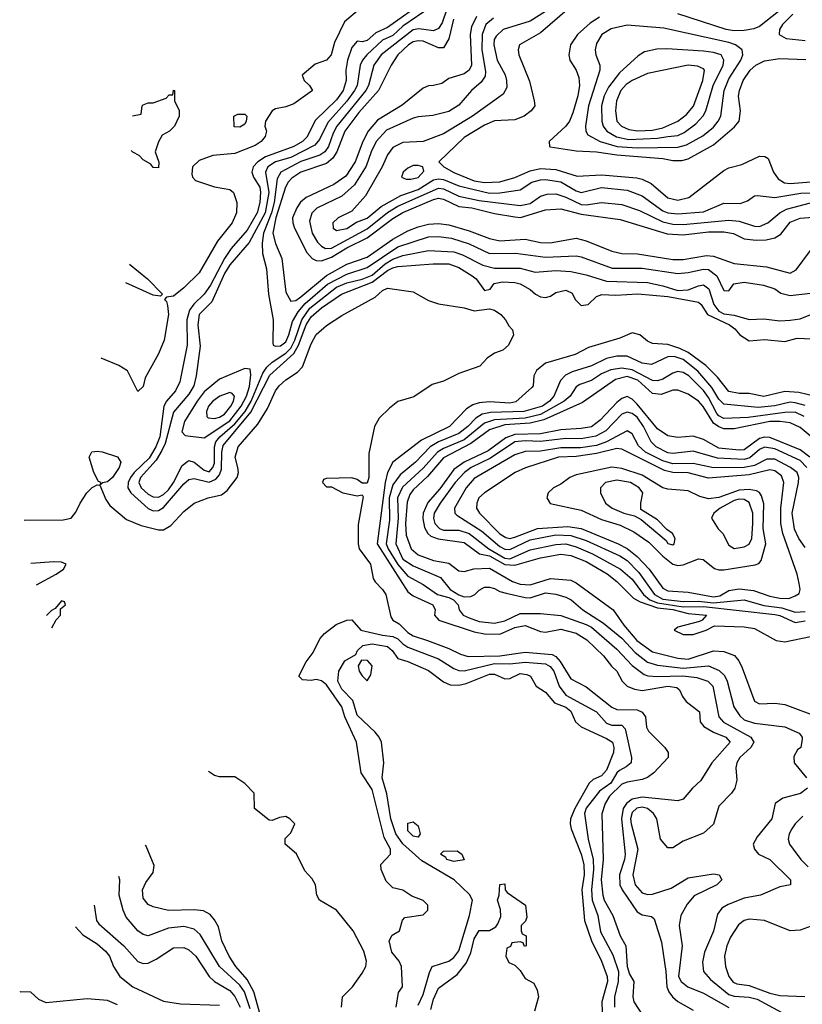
# Model space of a CAD drawing. Header units: inches. Extents: x 1793402 to 1900366, y 320852 to 470679.
# Tile 269 of 604: x 1830266 to 1833338, y 421381 to 425248. Entities that reach past the tile are written whole.
import ezdxf

# ---------------------------------------------------------------- set-up
doc = ezdxf.new("R2010")
doc.units = ezdxf.units.IN
doc.header["$MEASUREMENT"] = 0
doc.layers.add('B8432', color=7, linetype='Continuous')

msp = doc.modelspace()

# ---------------------------------------------------------------- linework, layer by layer
at = {"layer": 'B8432', "color": 4}
for points, elevation in [([(1831857.5, 425322.5), (1831710, 425217.3), (1831663.7, 425196.3), (1831630, 425166.6), (1831610, 425162), (1831590, 425164), (1831570, 425139), (1831552.9, 425090), (1831546.5, 425050), (1831547.9, 425010), (1831536.2, 424970), (1831510, 424933.5), (1831426.7, 424853.3), (1831392.5, 424787.5), (1831375.3, 424770), (1831342.4, 424750), (1831230.4, 424710), (1831200.3, 424690), (1831181.7, 424670), (1831177.4, 424650), (1831183.6, 424630), (1831208, 424590), (1831210.9, 424570.9), (1831207.8, 424530), (1831198.2, 424490), (1831158.6, 424421.4), (1831095.9, 424350), (1831069.6, 424310.4), (1831014.2, 424205.8), (1830989.5, 424170.5), (1830948.9, 424131.1), (1830932.9, 424107.1), (1830921.8, 424070), (1830923.2, 423970), (1830894.5, 423825.5), (1830877, 423790), (1830842.6, 423750), (1830831.4, 423730), (1830816.1, 423610), (1830800.5, 423570), (1830773.6, 423526.4), (1830715.6, 423470), (1830701, 423450), (1830691.1, 423430), (1830690.2, 423410), (1830701.7, 423390), (1830770, 423327.9), (1830790, 423319.6), (1830810, 423320.8), (1830830, 423331.7), (1830910, 423425.7), (1830930, 423442.6), (1830950, 423446.5), (1831010, 423431.8), (1831036.3, 423443.7), (1831050, 423460.3), (1831057.7, 423482.3), (1831058.8, 423550), (1831064.5, 423575.5), (1831173.7, 423706.3), (1831247.6, 423852.4), (1831342.2, 423937.8), (1831359.6, 423970), (1831389.9, 424050.1), (1831410, 424081.8), (1831450, 424116.9), (1831529.3, 424170.7), (1831650, 424217.6), (1831710, 424262.7), (1831730, 424274.3), (1831750, 424278.9), (1831889, 424289), (1831950, 424288.9), (1831990, 424274.9), (1832042.4, 424242.4), (1832057.1, 424230), (1832090, 424185.3), (1832112.7, 424190), (1832128.3, 424211.7), (1832161.7, 424218.3), (1832210, 424216), (1832230, 424210.3), (1832270, 424188.7), (1832290.6, 424170), (1832310, 424160.3), (1832330, 424157.1), (1832350, 424162.8), (1832370, 424176.3), (1832410, 424186), (1832434, 424174), (1832447, 424150), (1832470, 424125.2), (1832498, 424130), (1832530, 424160.5), (1832551.3, 424168.7), (1832606.6, 424166.6), (1832692.1, 424172.1), (1832810, 424160.6), (1832930, 424138.7), (1832941.6, 424130), (1832965.5, 424090), (1833052.2, 424050), (1833073.5, 424033.5), (1833092.4, 424010), (1833130, 423987), (1833190, 423992.4), (1833270, 423984.9), (1833318, 423998), (1833375.3, 423995.3)], 264), ([(1832450, 425358.2), (1832270, 425243), (1832164, 425210), (1832135.8, 425184.2), (1832128.8, 425170), (1832127.4, 425150), (1832140.3, 425090), (1832171.7, 425031.7), (1832177.1, 425010), (1832178, 424982), (1832163.8, 424956.2), (1832043, 424870), (1831930, 424800.7), (1831850, 424769.5), (1831770, 424766.6), (1831730, 424746), (1831710, 424717.2), (1831688.5, 424670), (1831623.6, 424556.4), (1831570, 424496), (1831516, 424470), (1831494.8, 424450), (1831496, 424430), (1831510, 424420.7), (1831550, 424428.9), (1831587.5, 424452.5), (1831630, 424469.1), (1831685.3, 424514.7), (1831761.6, 424558.4), (1831830, 424581.8), (1831890, 424618.8), (1831910, 424623.8), (1831930, 424620.7), (1831990, 424595.2), (1832110, 424567.3), (1832150, 424568.1), (1832230, 424579.5), (1832276, 424610), (1832310, 424619.6), (1832330, 424620.2), (1832390, 424611.3), (1832450, 424576), (1832470, 424570.3), (1832550, 424588.9), (1832650, 424578.9), (1832710, 424557), (1832790, 424497.7), (1832810, 424489.2), (1832850, 424485.8), (1832950, 424493.7), (1833030, 424528), (1833093.6, 424526.4), (1833123.2, 424536.8), (1833150, 424556), (1833162, 424558), (1833230.3, 424550.3), (1833332.8, 424567.2), (1833489.8, 424570.2)], 292), ([(1831599.1, 425290), (1831540.3, 425239.7), (1831501.2, 425158.8), (1831489.1, 425110), (1831470, 425089.8), (1831426, 425074), (1831374, 425030), (1831382, 425010), (1831404, 424990), (1831414.8, 424970), (1831341.8, 424918.2), (1831310, 424906.3), (1831270, 424898.7), (1831256.3, 424890), (1831230.7, 424850), (1831228.4, 424830), (1831234, 424810), (1831228.8, 424790), (1831213.1, 424770), (1831190, 424754), (1831110, 424722.6), (1831024.5, 424715.5), (1830970, 424695.1), (1830944, 424670), (1830941.1, 424641.1), (1830944, 424630), (1830956.3, 424616.3), (1831030, 424592.4), (1831090, 424581.6), (1831104.9, 424570), (1831117.6, 424530), (1831116.5, 424490), (1831099.6, 424450), (1831042, 424378), (1830970, 424254.3), (1830910, 424194.7), (1830870, 424162.7), (1830842, 424158), (1830834, 424150), (1830842, 424142), (1830846.4, 424126.4), (1830850.3, 424090.3), (1830832.7, 423990), (1830810, 423936), (1830758.5, 423841.5), (1830750, 423808), (1830730, 423788), (1830688.9, 423868.9), (1830655.3, 423890), (1830585.8, 423918.4)], 256), ([(1831880.7, 425299.3), (1831770, 425223.1), (1831730, 425186), (1831690, 425167.4), (1831628.7, 425110), (1831611.7, 425090), (1831602.3, 425070), (1831590.2, 424990), (1831579.6, 424970), (1831550, 424928.5), (1831475.3, 424844.7), (1831442, 424778), (1831424.8, 424755.2), (1831330, 424707.2), (1831270.2, 424689.8), (1831240.3, 424670), (1831230.3, 424650), (1831243.2, 424570), (1831229.4, 424490), (1831166.6, 424373.4), (1831090, 424286), (1831070, 424251.5), (1831020, 424140), (1830970.4, 424090), (1830964.9, 424050), (1830973.8, 423966.2), (1830958.7, 423850), (1830948.9, 423810), (1830930, 423777.6), (1830870, 423707), (1830836.1, 423583.9), (1830824, 423556), (1830801.3, 423518.7), (1830739.6, 423450), (1830733.1, 423430), (1830742.6, 423410), (1830770, 423384.6), (1830790, 423374.6), (1830810, 423372.9), (1830830, 423383.2), (1830850, 423401.5), (1830869.8, 423430), (1830903.3, 423496.7), (1830925.1, 423514.9), (1830930, 423517.1), (1830950, 423510.4), (1830990, 423479.5), (1831010, 423472.7), (1831024.2, 423490), (1831030, 423506), (1831029.8, 423570), (1831035.5, 423590), (1831051.9, 423610), (1831110, 423660.9), (1831150.5, 423710), (1831174, 423750), (1831220, 423860), (1831235.9, 423884.2), (1831256.4, 423903.6), (1831310, 423939), (1831330, 423958.8), (1831346.1, 423990), (1831373.2, 424070), (1831405, 424115), (1831510, 424198.4), (1831550, 424215.2), (1831610, 424229.4), (1831650, 424245.5), (1831700.4, 424290), (1831730, 424307.7), (1831770, 424322.2), (1831870, 424341.7), (1831970, 424336.5), (1832004.3, 424324.3), (1832084.5, 424284.5), (1832130, 424271.8), (1832230, 424271.8), (1832290, 424257), (1832370, 424263.1), (1832430, 424258.9), (1832490, 424246), (1832570, 424220.9), (1832730, 424215.6), (1832790, 424203.6), (1832850, 424184.1), (1832890, 424186.7), (1832930, 424203.7), (1832950, 424206.4), (1832971.8, 424191.8), (1832990.2, 424130), (1833010, 424103.9), (1833030, 424093.6), (1833070, 424087.7), (1833130, 424070.5), (1833187.2, 424072.8), (1833250, 424066), (1833290, 424068.5), (1833330, 424073.7), (1833384.1, 424095.9)], 268), ([(1831942.7, 425290), (1831924.1, 425235.9), (1831910, 425214), (1831890, 425204.7), (1831832.5, 425212.5), (1831810, 425208.6), (1831684.2, 425110), (1831656.5, 425070), (1831634.7, 424990), (1831624.7, 424970), (1831511.3, 424830), (1831496.8, 424803.2), (1831478, 424750), (1831464.2, 424730), (1831444.3, 424715.7), (1831370, 424691.6), (1831290.2, 424649.8), (1831276.5, 424623.5), (1831265, 424530), (1831254.8, 424490), (1831223.2, 424410), (1831216.9, 424370), (1831218.4, 424330), (1831234.9, 424270), (1831243, 424170), (1831260.7, 424070), (1831258.8, 423978.8), (1831261, 423970), (1831270, 423966), (1831290, 423967.6), (1831310, 423983.1), (1831322.6, 424010), (1831336.5, 424063.5), (1831359.5, 424100.5), (1831386.6, 424133.4), (1831473.5, 424210), (1831550, 424249.3), (1831630, 424275.5), (1831750, 424356.2), (1831870, 424395.2), (1831910, 424396.9), (1831961, 424390), (1832030, 424367.6), (1832110, 424330.3), (1832211.7, 424331.7), (1832330, 424315.6), (1832450, 424321.3), (1832470, 424317.6), (1832591.8, 424271.8), (1832710, 424272.9), (1832850, 424252), (1832890, 424255.3), (1832950, 424268.7), (1832970, 424266.7), (1833002, 424242), (1833030, 424184.9), (1833050, 424182.8), (1833069.7, 424210.3), (1833110, 424217), (1833186.2, 424206.2), (1833230, 424190.7), (1833253.7, 424173.7), (1833290, 424164.9), (1833370, 424174.8)], 272), ([(1832424.5, 425295.5), (1832310, 425196.9), (1832227.3, 425150), (1832222, 425130), (1832224.9, 425110), (1832266.7, 425006.7), (1832286, 424930), (1832287.7, 424910), (1832274, 424890), (1832246.8, 424870), (1832210, 424855.1), (1832130, 424851.3), (1832090, 424834.7), (1832010, 424786), (1831911, 424690), (1831930.7, 424670), (1831970, 424647.9), (1832050, 424615.6), (1832090, 424608.3), (1832150, 424611.3), (1832210, 424629), (1832270, 424655), (1832310, 424664.2), (1832370, 424659.7), (1832454.1, 424634.1), (1832550, 424639.6), (1832687.9, 424627.9), (1832710, 424622.6), (1832744.8, 424604.8), (1832810, 424548.5), (1832850, 424539.5), (1832893.2, 424550), (1833030, 424656.4), (1833050, 424666.4), (1833100.7, 424679.3), (1833170, 424713), (1833190.7, 424710.7), (1833203.5, 424703.5), (1833225.5, 424650), (1833244, 424624), (1833268, 424608), (1833290, 424604.9), (1833470, 424619.6)], 296), ([(1833270, 425299.8), (1833170, 425221.3), (1833147.8, 425212.2), (1833110, 425205.4), (1833070, 425204.8), (1833039, 425210), (1832850, 425271.1)], 304), ([(1831969.2, 425250), (1831950, 425172.7), (1831930, 425138.4), (1831910, 425138.3), (1831850, 425163.9), (1831830, 425166), (1831810, 425161.7), (1831792.4, 425150), (1831750.3, 425110), (1831723.7, 425070), (1831674.9, 424970), (1831596.7, 424883.3), (1831542.4, 424810), (1831510.1, 424729.9), (1831495.6, 424704.4), (1831470, 424683.1), (1831370, 424649.8), (1831334.2, 424625.8), (1831319.6, 424610), (1831308.8, 424591.2), (1831270.8, 424470), (1831259.7, 424410), (1831269.3, 424369.3), (1831294.6, 424310), (1831310, 424178), (1831330, 424143), (1831350, 424145.7), (1831370, 424159.6), (1831470, 424243.5), (1831550, 424287.5), (1831630, 424316.2), (1831730, 424386), (1831790, 424418.5), (1831830, 424434.9), (1831870, 424444.9), (1831910, 424447.7), (1831950, 424442.4), (1832030, 424419.6), (1832110, 424388.9), (1832150, 424380.2), (1832250, 424386), (1832310, 424373.4), (1832348.2, 424371.8), (1832450, 424390.3), (1832490, 424379.5), (1832590, 424339.5), (1832630, 424330.3), (1832691.3, 424328.7), (1832830, 424306.5), (1832870, 424306.7), (1832961.8, 424321.8), (1832990, 424320.2), (1833070, 424290.3), (1833197.1, 424277.1), (1833290, 424252.7), (1833313.7, 424266.3), (1833370, 424342)], 276), ([(1832059.3, 425260.7), (1832039.5, 425220.5), (1832034.7, 425190), (1832038.9, 425070), (1832030.2, 425049.8), (1832010, 425036.3), (1831950, 425017), (1831922.5, 424997.5), (1831890.6, 424989.4), (1831870, 424989.2), (1831850, 424979.3), (1831766.9, 424913.1), (1831670, 424854), (1831633.1, 424810), (1831612.7, 424770), (1831582.7, 424690), (1831546, 424634), (1831499.1, 424600.9), (1831390, 424549.7), (1831368.5, 424531.5), (1831353.1, 424510), (1831336.9, 424470), (1831337.4, 424450), (1831344.6, 424430), (1831393.4, 424333.4), (1831413.4, 424310), (1831430, 424302.3), (1831450, 424300.7), (1831490, 424315.2), (1831550, 424351.8), (1831630, 424391.9), (1831730, 424467.1), (1831770, 424491.1), (1831890, 424542.8), (1831910, 424546.9), (1831930, 424543.2), (1831990, 424514.4), (1832041, 424510), (1832130, 424486.7), (1832210, 424473.8), (1832231.7, 424471.7), (1832330, 424501.1), (1832390, 424506), (1832470, 424484.7), (1832623, 424463), (1832807.3, 424407.3), (1832870, 424403.9), (1832970, 424415.5), (1833030, 424415.8), (1833068.2, 424408.2), (1833110, 424387.6), (1833157, 424383), (1833196.3, 424383.7), (1833230, 424392.2), (1833253.4, 424406.6), (1833290, 424453.7), (1833330, 424468.9), (1833430, 424477.3)], 284), ([(1832125.7, 425254.3), (1832095.3, 425230), (1832080.8, 425190), (1832079.6, 425130), (1832094.4, 425045.6), (1832092.9, 425027.1), (1832077.5, 425002.5), (1832039.1, 424970), (1831990, 424912.3), (1831950, 424887.3), (1831888.1, 424871.9), (1831830, 424867.3), (1831810, 424861.6), (1831705.6, 424814.4), (1831664.9, 424770), (1831645.2, 424730), (1831626.4, 424673.6), (1831580.4, 424599.6), (1831530, 424555.1), (1831431.7, 424508.3), (1831411.9, 424488.1), (1831403.4, 424456.6), (1831413.7, 424410), (1831434.5, 424374.5), (1831450, 424358.4), (1831466.8, 424350), (1831490, 424351.5), (1831630, 424426.7), (1831709.4, 424490.6), (1831750, 424516), (1831910, 424587.3), (1831930, 424583.5), (1831990, 424555.9), (1832070, 424538.5), (1832230, 424518.5), (1832270, 424526.5), (1832310, 424555.8), (1832336.9, 424563.1), (1832370, 424564.6), (1832410, 424551.4), (1832470, 424522.6), (1832490, 424521.2), (1832550, 424530.3), (1832630, 424522.6), (1832698.4, 424498.4), (1832790, 424454.2), (1832830, 424444.9), (1832870, 424444.2), (1833050, 424460.9), (1833090, 424456.5), (1833150, 424437.1), (1833170, 424436.4), (1833202.7, 424450), (1833249.4, 424490), (1833275.5, 424504.5), (1833370, 424529)], 288), ([(1832542, 425258), (1832505.4, 425234.6), (1832454.9, 425190), (1832428.4, 425150), (1832421.6, 425110), (1832425.5, 425090), (1832450.6, 425050), (1832460.9, 425020.9), (1832463.1, 424990), (1832456.9, 424950), (1832437.8, 424882.2), (1832423.7, 424850), (1832409.2, 424830.8), (1832344, 424770), (1832346, 424750), (1832348.8, 424748.8), (1832450, 424733.1), (1832530, 424729.1), (1832610, 424717.1), (1832790, 424703.2), (1832830, 424695.6), (1832864.6, 424695.4), (1832890, 424701.7), (1832990, 424757), (1833072.1, 424827.9), (1833089.6, 424850), (1833095.1, 424890), (1833088.1, 424948.1), (1833091.3, 424970), (1833105.4, 425010), (1833134, 425050), (1833156, 425070), (1833190, 425086.4), (1833250, 425096.4), (1833352.1, 425092.1)], 304), ([(1833301.6, 425270), (1833260.5, 425230), (1833248, 425210), (1833246.8, 425190), (1833274.6, 425174.6), (1833350, 425167)], 308), ([(1830708, 424870.5), (1830742, 424878), (1830746, 424910), (1830750, 424914), (1830770, 424922), (1830790, 424922), (1830840.4, 424939.6), (1830852.7, 424952.7), (1830867.3, 424952.7), (1830870, 424972), (1830874, 424970), (1830874, 424930), (1830891.6, 424891.6), (1830892, 424870), (1830874, 424830), (1830854, 424810), (1830825.4, 424794.6), (1830810.9, 424769.1), (1830798, 424730), (1830811.3, 424688.7), (1830810, 424666)], 252), ([(1830810, 424666), (1830790, 424668), (1830780.4, 424680.4), (1830750, 424698), (1830734.6, 424714.6), (1830710, 424728), (1830703, 424735)], 252), ([(1830697, 424288.6), (1830768, 424230), (1830826, 424170), (1830818, 424162), (1830790, 424166), (1830682.2, 424214.2)], 256), ([(1830282.6, 423282.4), (1830435.9, 423284.1), (1830468, 423290), (1830486.3, 423313.7), (1830502.7, 423350), (1830529.6, 423390.4), (1830550, 423411.3), (1830570, 423422), (1830579.6, 423419.6), (1830603.4, 423363.4), (1830619.9, 423339.9), (1830685.1, 423285.1), (1830742.2, 423262.2), (1830810, 423244.4), (1830830, 423244.9), (1830858.8, 423261.2), (1830910, 423316), (1830950, 423348.7), (1831005.2, 423370), (1831058.2, 423381.8), (1831080.4, 423399.6), (1831119.5, 423450), (1831124.2, 423470), (1831122.4, 423490), (1831111.1, 423530), (1831122.8, 423570), (1831200.2, 423659.8), (1831238.5, 423721.5), (1831269.8, 423790), (1831284.2, 423810), (1831310, 423833.6), (1831355.9, 423864.1), (1831375.7, 423884.3), (1831410, 423974.9), (1831430, 424011.7), (1831470, 424046.7), (1831530, 424086.7), (1831661.1, 424158.9), (1831690, 424184.6), (1831710, 424194.2), (1831810, 424179.5), (1831870, 424146), (1831910, 424131.7), (1832010, 424116.5), (1832050, 424104.2), (1832110, 424112.1), (1832130, 424107), (1832154.4, 424090), (1832173, 424070), (1832185.5, 424045.5), (1832201, 424030), (1832204.7, 424010), (1832184.7, 423970), (1832162, 423950), (1832130, 423939), (1832101.1, 423918.9), (1832072.1, 423887.9), (1831990, 423859.3), (1831930, 423828), (1831884.9, 423815.1), (1831812.6, 423767.4), (1831750, 423748.2), (1831717, 423723), (1831677.3, 423682.7), (1831658.7, 423650), (1831635.8, 423544.2), (1831635.8, 423450), (1831630, 423428), (1831610, 423428), (1831590, 423442), (1831570, 423448.7), (1831470, 423446), (1831458, 423442), (1831454, 423430), (1831470, 423414), (1831490, 423414), (1831534, 423390), (1831590, 423378), (1831610, 423382), (1831614.4, 423374.4), (1831595.1, 423264.9), (1831594.3, 423190), (1831598.9, 423170), (1831643.1, 423110), (1831653.7, 423053.7), (1831660.7, 423040.7), (1831690, 423010.7), (1831703, 422990), (1831722.3, 422902.3), (1831730.4, 422890.4), (1831755.2, 422875.2), (1831790, 422841.3), (1831810, 422827.7), (1831867.3, 422810), (1831950, 422778.3), (1831995.6, 422755.6), (1832026.7, 422746.7), (1832150, 422750.2), (1832250, 422763.9), (1832355.5, 422755.5), (1832370, 422747.2), (1832387.8, 422727.8), (1832430, 422659.3), (1832490, 422627.7), (1832590, 422548.4), (1832610, 422538.9), (1832690, 422537.7), (1832709, 422529), (1832722.4, 422510), (1832726, 422470), (1832734.4, 422454.4), (1832798.8, 422390), (1832811.3, 422370), (1832812, 422350), (1832755.5, 422290), (1832730, 422271.5), (1832710, 422263.9), (1832650, 422253.7), (1832630, 422245.7), (1832581.7, 422198.3), (1832564, 422170), (1832551.5, 422128.5), (1832556.9, 421950), (1832548.4, 421870), (1832554.4, 421810), (1832560.8, 421790), (1832594, 421730), (1832622.6, 421650), (1832645.3, 421610), (1832650.3, 421530), (1832659.6, 421499.6), (1832676.3, 421470), (1832672.7, 421410), (1832677.1, 421390), (1832716.3, 421330)], 256), ([(1833390, 423768.4), (1833324.4, 423784.4), (1833270, 423788.5), (1833187.7, 423767.7), (1833130, 423780.4), (1833090, 423779.8), (1833050, 423788.5), (1833004.7, 423844.7), (1832959.7, 423890), (1832890, 423941.2), (1832857.2, 423957.2), (1832810, 423972), (1832750, 423976.2), (1832730, 423986), (1832700.9, 424010), (1832670, 424018.9), (1832622, 423998), (1832499, 423961), (1832446.9, 423933.1), (1832330, 423899.6), (1832294, 423870), (1832284, 423850), (1832281, 423810), (1832276.8, 423803.2), (1832213.2, 423746.8), (1832190, 423742.6), (1832110, 423747.3), (1832070, 423743.1), (1832044.7, 423735.3), (1832020.2, 423719.8), (1831953, 423650), (1831843, 423597), (1831730.2, 423509.8), (1831710, 423469.4), (1831699.8, 423430), (1831669.3, 423190), (1831790, 423001.3), (1831810, 422985.7), (1831887.7, 422950), (1831897.1, 422930), (1831894.4, 422910), (1831910.7, 422890), (1832050, 422843.6), (1832090, 422835.8), (1832150, 422835.2), (1832210, 422860.9), (1832250, 422868.7), (1832310, 422844.9), (1832330, 422843.2), (1832390, 422854), (1832450, 422838.3), (1832492.6, 422812.6), (1832558, 422750), (1832588.5, 422708.5), (1832610.5, 422690), (1832630.6, 422650), (1832650.8, 422630), (1832678.7, 422618.7), (1832710, 422613.2), (1832810, 422631.1), (1832845.7, 422625.7), (1832856.5, 422616.5), (1832867.2, 422590), (1832882.4, 422570), (1832934.9, 422530), (1832937.3, 422490), (1832951.9, 422471.9), (1832989.3, 422449.3), (1833037.3, 422430), (1833055.5, 422410), (1832983.1, 422330), (1832940.4, 422259.6), (1832907.3, 422230), (1832870, 422186), (1832850, 422179.5), (1832710, 422194.5), (1832670, 422186), (1832648.1, 422170), (1832635, 422150), (1832627.7, 422110), (1832642.8, 421970), (1832640.7, 421950), (1832620.8, 421890), (1832622.3, 421850), (1832630.3, 421830), (1832690, 421744.4), (1832710, 421732.4), (1832746.2, 421726.2), (1832756.5, 421716.5), (1832785.1, 421625.1), (1832802.4, 421510), (1832806.5, 421450), (1832813.7, 421430), (1832828.4, 421410), (1832850, 421392.4), (1832910, 421358)], 264), ([(1833350, 423733.1), (1833310, 423744.1), (1833290, 423745.6), (1833230, 423732), (1833164.8, 423724.8), (1833030, 423738), (1833010, 423757.6), (1832983.3, 423803.3), (1832928, 423868), (1832870, 423913.8), (1832835.1, 423924.9), (1832810, 423924), (1832746.4, 423893.6), (1832710, 423898.9), (1832650, 423926.3), (1832610, 423927.1), (1832570, 423917.3), (1832510, 423888.4), (1832434.5, 423865.5), (1832407.8, 423852.2), (1832389, 423831), (1832362.3, 423770), (1832346, 423750), (1832318.7, 423730), (1832244.7, 423710), (1832114.1, 423705.9), (1832081.6, 423698.4), (1832056.3, 423683.7), (1832024.6, 423650), (1831990, 423623.5), (1831909.5, 423590.5), (1831877.4, 423570), (1831819.5, 423510), (1831759.5, 423460.5), (1831730, 423421.6), (1831716.1, 423370), (1831717.2, 423282.8), (1831704.1, 423190), (1831711.8, 423170), (1831750, 423108.1), (1831790, 423062.7), (1831850.2, 423030.2), (1831905.5, 422990), (1831950, 422979.3), (1831968.5, 422970), (1831987, 422950), (1831990.4, 422930.4), (1832007.3, 422910), (1832030, 422899.5), (1832070, 422884.7), (1832130, 422878), (1832170, 422886.9), (1832230, 422916.5), (1832310, 422915.5), (1832390, 422907.7), (1832490, 422873.4), (1832510, 422862.6), (1832610, 422776.5), (1832670, 422711.8), (1832716.9, 422676.9), (1832731.7, 422671.7), (1832769, 422669), (1832869.1, 422670.9), (1832924.7, 422664.7), (1832966.8, 422650), (1832987.3, 422630), (1833010.4, 422510), (1833029.2, 422489.2), (1833136.3, 422430), (1833148, 422410), (1833136.3, 422390), (1833093.4, 422350), (1833080.7, 422330), (1833077.3, 422310), (1833081.4, 422261.4), (1833073.4, 422230), (1833060.7, 422210), (1833010, 422159), (1832990, 422089), (1832950, 422053.2), (1832870, 422021.2), (1832830, 421995.3), (1832810, 421995.3), (1832781.2, 422030), (1832767.3, 422110), (1832754.5, 422130), (1832730, 422149.6), (1832710, 422154.8), (1832688.6, 422151.4), (1832670, 422134), (1832663.9, 422110), (1832666.2, 422090), (1832692.4, 421990), (1832673.1, 421890), (1832682, 421850), (1832710, 421819.3), (1832730, 421812.4), (1832750, 421814), (1832823.3, 421836.7), (1832890, 421877.3), (1832990, 421894), (1833012, 421890), (1833022, 421870), (1833002, 421850), (1832913, 421807), (1832886.2, 421773.8), (1832860.7, 421730), (1832854.8, 421690), (1832866, 421610), (1832852.7, 421490), (1832863, 421470), (1832889, 421449), (1832950, 421424.9), (1833050, 421368.9)], 268), ([(1833346, 423690), (1833310, 423706.4), (1833270, 423705.5), (1833126, 423686), (1833030, 423682.4), (1833010, 423692.4), (1833002.2, 423702.2), (1832970, 423764.7), (1832950, 423792.3), (1832893, 423850), (1832870, 423863), (1832850, 423866), (1832830, 423860.5), (1832790, 423836.3), (1832770, 423829.7), (1832750, 423831.1), (1832670, 423872.5), (1832630, 423879.3), (1832586.5, 423873.5), (1832550, 423856.9), (1832510, 423831.3), (1832464.2, 423815.8), (1832450, 423806.6), (1832426.4, 423770), (1832403.7, 423750), (1832310, 423697), (1832250, 423683.2), (1832130, 423677), (1832090, 423663.1), (1832010, 423598.2), (1831930, 423564.6), (1831906.5, 423550), (1831850, 423486.2), (1831768.2, 423411.7), (1831749.3, 423370), (1831750.9, 423290), (1831742.4, 423190), (1831769.2, 423130), (1831810, 423103.6), (1831917.6, 423057.6), (1831955.6, 423010), (1831990, 422989.4), (1832010, 422981), (1832036.9, 422983.1), (1832052.7, 422990), (1832070, 423007.3), (1832090, 423018.8), (1832110, 423018.8), (1832130, 423014.8), (1832150, 423002.8), (1832175.2, 422995.2), (1832250, 422978.9), (1832270, 422976.9), (1832330, 422996.5), (1832370, 422992), (1832410, 422980.4), (1832430.7, 422970), (1832476.3, 422930), (1832558.1, 422878.1), (1832630, 422818.9), (1832682.6, 422762.6), (1832730, 422724.4), (1832770, 422713.4), (1832870, 422701.4), (1832970, 422710.3), (1833011.8, 422691.8), (1833032.9, 422672.9), (1833043.7, 422650), (1833069, 422549), (1833093.5, 422513.5), (1833110, 422498.7), (1833150, 422484.6), (1833270, 422470.5), (1833326.4, 422446.4), (1833338, 422430), (1833338, 422422), (1833332, 422390), (1833319.6, 422380.4), (1833305.4, 422354.6), (1833306, 422330), (1833354.8, 422270)], 272), ([(1833410, 423579.8), (1833330, 423647.1), (1833290, 423665.1), (1833250.6, 423670.6), (1833210, 423669.9), (1833070, 423641.4), (1833030, 423641.8), (1833010, 423648.9), (1832990, 423664.2), (1832948.9, 423728.9), (1832930, 423749.6), (1832890, 423777.6), (1832850, 423793.3), (1832830, 423793), (1832783.6, 423776.4), (1832750, 423779.8), (1832692.1, 423832.1), (1832650, 423847), (1832604.4, 423835.6), (1832475.4, 423744.6), (1832323.1, 423676.9), (1832270, 423664.1), (1832170, 423657.4), (1832110, 423638), (1832036.9, 423583.1), (1831930, 423527.8), (1831866.3, 423453.7), (1831810, 423402), (1831797.1, 423382.9), (1831787, 423353), (1831780.5, 423270), (1831783.4, 423223.4), (1831802.6, 423170), (1831830, 423146.3), (1831890, 423124.6), (1831950, 423113.1), (1831990, 423083), (1832010, 423080.3), (1832049.2, 423090.8), (1832110, 423094.6), (1832201, 423041), (1832230, 423031.1), (1832270, 423028.9), (1832350, 423054), (1832430, 423047), (1832450, 423037), (1832595.5, 422930), (1832637, 422870), (1832689, 422810), (1832750, 422765.2), (1832850, 422740.7), (1832890, 422736.5), (1832990, 422769), (1833030, 422767.2), (1833071.3, 422751.3), (1833088.4, 422730), (1833102, 422702), (1833150, 422572), (1833170, 422560.7), (1833230, 422564), (1833270, 422558), (1833410, 422505.5)], 276), ([(1833367.6, 423530), (1833330, 423558.2), (1833210, 423607.1), (1833190, 423608.9), (1833170, 423603.1), (1833110, 423559.2), (1833090, 423557.8), (1833010, 423565.6), (1832950, 423598.9), (1832910, 423613), (1832850, 423607.8), (1832810, 423614), (1832770, 423641.6), (1832690, 423737.7), (1832670, 423758), (1832650, 423768), (1832630, 423760.5), (1832610, 423745.4), (1832544.3, 423675.7), (1832510, 423649.8), (1832470, 423642.4), (1832390, 423637.7), (1832310, 423621.6), (1832210, 423619.2), (1832173.9, 423606.1), (1832104.8, 423555.2), (1832010, 423509.8), (1831970, 423481.5), (1831914.8, 423405.2), (1831867.5, 423352.5), (1831850.2, 423310), (1831848.5, 423288.5), (1831854.4, 423254.4), (1831867.6, 423230), (1831880, 423220), (1831908.6, 423208.6), (1832010, 423194.9), (1832070.9, 423150.9), (1832110, 423142), (1832170, 423108.5), (1832210, 423105.2), (1832310, 423134.4), (1832390, 423149.2), (1832430, 423144.2), (1832490, 423120.7), (1832571.7, 423071.7), (1832610, 423042), (1832676, 422976), (1832701.4, 422961.4), (1832770, 422938), (1832830, 422931.1), (1832890, 422915.5), (1832962, 422910), (1832944.7, 422890), (1832934.9, 422885.1), (1832850, 422862.7), (1832834.8, 422850), (1832870, 422833.4), (1832910, 422833.4), (1832961.2, 422850), (1832993.1, 422866.9), (1833110, 422864.2), (1833150, 422857), (1833236, 422810), (1833270, 422804.2), (1833370, 422825.7)], 284), ([(1833356.5, 423490), (1833330, 423516.4), (1833230, 423563.1), (1833190, 423569.8), (1833170, 423560.4), (1833132, 423528), (1833110, 423521.5), (1833005.7, 423525.7), (1832910, 423553.7), (1832830, 423544.2), (1832810, 423546.6), (1832764.7, 423570), (1832745.4, 423590), (1832715.1, 423650), (1832690, 423686.6), (1832670, 423701.1), (1832650, 423706.3), (1832630, 423698.7), (1832566.2, 423633.8), (1832527.7, 423612.3), (1832470, 423602.5), (1832410, 423603.1), (1832310, 423591.4), (1832250, 423594.5), (1832210, 423589.8), (1832114.4, 423525.6), (1832038.7, 423490), (1832011.7, 423470), (1831975.6, 423430), (1831916.9, 423350), (1831893.1, 423310), (1831890.3, 423290), (1831895.3, 423270), (1831913.4, 423250), (1831930, 423243.9), (1831990, 423243.9), (1832030, 423230.2), (1832107, 423170), (1832170, 423132.7), (1832190, 423130.2), (1832270, 423166), (1832370, 423187.1), (1832410, 423189.2), (1832450, 423178.2), (1832514.4, 423150), (1832624.4, 423090), (1832670, 423050.3), (1832714.7, 422990), (1832739.6, 422970), (1832770, 422958), (1832870, 422942.6), (1832950, 422943.1), (1833230, 422911.8), (1833250, 422907.6), (1833310, 422880.3), (1833350, 422887.4)], 288), ([(1833350, 423175.1), (1833324.2, 423210), (1833307.7, 423247.7), (1833297.7, 423310), (1833323.1, 423430), (1833325.1, 423450), (1833318, 423470), (1833291.8, 423490), (1833230, 423522), (1833198.4, 423521.6), (1833150, 423497.4), (1833110, 423489.1), (1832990, 423487.7), (1832910, 423505.3), (1832830, 423503.7), (1832790, 423515.3), (1832722.4, 423550), (1832694.9, 423574.9), (1832670, 423621.2), (1832650, 423633.6), (1832569.4, 423590.6), (1832530, 423575.9), (1832467.3, 423567.3), (1832390, 423566.5), (1832310, 423554), (1832250, 423552.3), (1832210, 423539.7), (1832050, 423446.3), (1832018.9, 423410), (1831972.4, 423330), (1831973.4, 423310), (1831981.7, 423301.7), (1832079.7, 423239.6), (1832150, 423179.1), (1832170, 423168.3), (1832190, 423167.2), (1832270, 423204.7), (1832370, 423225), (1832430, 423222.9), (1832490, 423202.2), (1832622, 423142), (1832650, 423123.6), (1832696.7, 423076.7), (1832758.5, 422990), (1832790, 422972.6), (1832870, 422963.6), (1832930, 422965), (1832990, 422958.3), (1833110, 422969.1), (1833187.6, 422947.6), (1833257.7, 422937.7), (1833310, 422921.5), (1833350, 422923.8)], 292), ([(1830331, 423028.1), (1830408.7, 423070), (1830438, 423090), (1830448, 423110), (1830430, 423117.2), (1830399.5, 423119.5), (1830309.7, 423112.6)], 256), ([(1830392.4, 422859.2), (1830408.4, 422891.6), (1830426, 422910), (1830426, 422934), (1830446, 422950), (1830442, 422962), (1830430, 422966), (1830404.7, 422935.3), (1830390, 422928), (1830371.1, 422907.6)], 256), ([(1831744.2, 421370), (1831752.7, 421427.3), (1831768.7, 421450), (1831764, 421530), (1831755.3, 421550), (1831726.2, 421586.2), (1831716.2, 421630), (1831727.6, 421652.4), (1831757.2, 421670), (1831768, 421712), (1831778, 421722), (1831850, 421732), (1831868, 421750), (1831868, 421770), (1831850, 421788), (1831805.6, 421805.6), (1831770, 421828.7), (1831730, 421839), (1831704.1, 421864.1), (1831685.2, 421910), (1831684, 421930), (1831722, 421970), (1831721.2, 421990), (1831696.1, 422036.1), (1831650, 422225.2), (1831606.6, 422290), (1831587.6, 422410), (1831542, 422510), (1831530, 422549.2), (1831470, 422635.6), (1831450, 422651.8), (1831430, 422657), (1831410, 422653.2), (1831375.3, 422655.3), (1831362, 422670), (1831390, 422726), (1831417.3, 422762.7), (1831444.1, 422815.9), (1831462.2, 422837.8), (1831507.5, 422872.5), (1831550, 422890.4), (1831570, 422890.5), (1831604.7, 422850), (1831690, 422830.3), (1831730, 422825.5), (1831750, 422816.5), (1831770, 422796.5), (1831790, 422784.2), (1831910, 422738), (1831970, 422699.5), (1831990, 422691.8), (1832010.3, 422690.3), (1832130, 422719), (1832190, 422718), (1832250, 422725.4), (1832330, 422718.5), (1832348.2, 422708.2), (1832362.6, 422690), (1832384.2, 422630), (1832410, 422595.3), (1832530, 422530.3), (1832570, 422485.7), (1832590, 422477.4), (1832630, 422477.1), (1832642.8, 422462.8), (1832667.7, 422350), (1832666.8, 422330), (1832646.9, 422313.1), (1832620.6, 422299.4), (1832610, 422289.6), (1832586.5, 422250), (1832542.5, 422217.5), (1832490, 422151.6), (1832483.6, 422130), (1832497.7, 422030), (1832517.5, 421950), (1832519, 421910), (1832510.2, 421830), (1832513.6, 421790), (1832534.9, 421730), (1832545.8, 421665.8), (1832594.8, 421574.8), (1832616, 421510), (1832615, 421470), (1832600.8, 421410), (1832601.1, 421370)], 252), ([(1831830, 421378), (1831850, 421419.1), (1831874.3, 421505.7), (1831885.2, 421530), (1831950, 421550.4), (1831970, 421564.9), (1831990, 421590.6), (1832032.1, 421730), (1832043, 421790), (1832032.1, 421812.1), (1831971.6, 421870), (1831843.9, 421943.9), (1831770, 422011), (1831742.2, 422050), (1831722.8, 422110), (1831707.6, 422207.6), (1831688.2, 422270), (1831695.1, 422330), (1831686, 422410), (1831677, 422430), (1831660.9, 422450), (1831590, 422517), (1831573.9, 422573.9), (1831530, 422618.4), (1831515.1, 422650), (1831518, 422690), (1831542.7, 422730), (1831584.8, 422755.2), (1831592, 422770), (1831613.2, 422790), (1831650, 422796.5), (1831710, 422785.7), (1831728.5, 422770), (1831750, 422739.5), (1831790, 422727), (1831870, 422692.2), (1831930, 422648), (1831955.3, 422635.3), (1831990, 422634.9), (1832018.9, 422641.1), (1832110, 422678), (1832130, 422678.3), (1832170, 422658.9), (1832190, 422661.1), (1832230, 422680.3), (1832256.2, 422676.2), (1832270.8, 422670), (1832293.4, 422630), (1832330, 422606.4), (1832365.1, 422565.1), (1832410, 422548.4), (1832430, 422532.4), (1832447.3, 422490), (1832470, 422470.8), (1832570, 422425.5), (1832593.4, 422410), (1832598.4, 422390), (1832597, 422370), (1832570, 422301.2), (1832550, 422278.4), (1832516.5, 422263.5), (1832501.6, 422250), (1832444.6, 422150), (1832428.7, 422110), (1832427, 422090), (1832430.3, 422070), (1832470, 421970.7), (1832480.8, 421930), (1832481.3, 421890), (1832473, 421830), (1832483.6, 421710), (1832510.2, 421630.2), (1832550, 421550.8), (1832571.8, 421490), (1832572.7, 421470), (1832551.4, 421390), (1832552.6, 421350)], 248), ([(1831529.6, 421370), (1831532.7, 421410), (1831572.3, 421450), (1831610, 421502.8), (1831624.5, 421530), (1831627, 421550), (1831617, 421590), (1831575.1, 421670), (1831509.2, 421750), (1831442.7, 421790), (1831432.3, 421810), (1831426.6, 421850), (1831413.8, 421873.8), (1831385.4, 421905.4), (1831352.3, 421972.3), (1831308, 422010), (1831308.4, 422031.6), (1831330, 422054), (1831346, 422090), (1831326, 422110), (1831310, 422118), (1831285.4, 422114.6), (1831256.9, 422103.1), (1831244.7, 422104.7), (1831188, 422150), (1831186, 422210), (1831150, 422248), (1831110, 422274), (1831050, 422274), (1831030, 422279), (1831007.3, 422295.5)], 256), ([(1833358, 422230), (1833330.5, 422209.5), (1833262, 422190), (1833231.3, 422170), (1833218.8, 422110), (1833161.1, 422038.9), (1833144.7, 422010), (1833150.8, 421990), (1833166, 421970), (1833210.8, 421950), (1833292, 421870), (1833292, 421850), (1833250, 421842), (1833174, 421810), (1833110, 421798.4), (1833047.1, 421772.9), (1833022, 421758), (1833005.7, 421734.3), (1832990, 421668.7), (1832954.6, 421585.4), (1832945.8, 421545.8), (1832950.5, 421510), (1832978, 421478), (1833050, 421419.6), (1833070, 421412.4), (1833130, 421408.3), (1833161.5, 421401.5), (1833254.9, 421350)], 272), ([(1833340.4, 422119.6), (1833310.4, 422090), (1833297.1, 422070), (1833286.4, 422050), (1833283, 422030), (1833287.7, 422010), (1833302, 421990), (1833332.4, 421950), (1833361.3, 421921.3)], 276), ([(1831216.8, 421316.8), (1831185.3, 421430), (1831158.7, 421478.7), (1831114.7, 421530), (1831088, 421570), (1831059.7, 421630), (1831045.8, 421685.8), (1831030, 421713.2), (1831013, 421733), (1830987.6, 421747.6), (1830950, 421751.5), (1830849.6, 421749.6), (1830790, 421763.7), (1830770, 421773.2), (1830750, 421798), (1830747.3, 421830), (1830760.7, 421859.3), (1830790, 421898.8), (1830794.1, 421925.8), (1830762, 422002), (1830758.2, 422004.2)], 264), ([(1831170, 421362.7), (1831147.6, 421430), (1831130, 421456.4), (1831049.7, 421530), (1830974.5, 421654.5), (1830950, 421675.6), (1830910, 421686.6), (1830850, 421680.5), (1830770, 421649.5), (1830750, 421655.1), (1830729.2, 421670), (1830683, 421723), (1830671.2, 421751.2), (1830655.6, 421810), (1830658.4, 421870), (1830654.6, 421883.1)], 268), ([(1831879.1, 421360.9), (1831890, 421401), (1831910, 421444), (1831982.7, 421497.3), (1832018, 421542), (1832036.6, 421583.4), (1832050, 421638), (1832070, 421670.8), (1832110, 421671.3), (1832134.6, 421685.4), (1832143.1, 421696.9), (1832154, 421726), (1832153.6, 421753.6), (1832142, 421790), (1832148, 421810), (1832150, 421852), (1832170, 421854), (1832172, 421830), (1832179.6, 421819.6), (1832251.3, 421770), (1832256.9, 421723.1), (1832252, 421708), (1832234, 421690), (1832234, 421670), (1832238, 421658), (1832254, 421650), (1832254, 421610), (1832247.3, 421607.3), (1832242, 421622), (1832230, 421626), (1832198, 421622), (1832192.7, 421607.3), (1832178, 421602), (1832174, 421570), (1832185.4, 421545.4), (1832210, 421534), (1832230, 421514), (1832250, 421482), (1832283.6, 421463.6), (1832296.9, 421436.9), (1832302, 421410), (1832286.4, 421353.6)], 244), ([(1830557.7, 421769.8), (1830567.3, 421710), (1830576.6, 421696.6), (1830674.5, 421610), (1830730, 421549.2), (1830750, 421541.2), (1830770, 421542.7), (1830802, 421558), (1830870, 421602.7), (1830910, 421603.7), (1830930, 421595.1), (1830957, 421570), (1831009.7, 421489.7), (1831031, 421471), (1831090, 421434.7), (1831110, 421411.8), (1831130.8, 421370)], 272), ([(1833372.8, 421687.2), (1833330, 421672.7), (1833290, 421669.5), (1833190, 421709.6), (1833130, 421715.6), (1833110, 421709.5), (1833087.5, 421692.5), (1833055.8, 421644.2), (1833042, 421610), (1833032.9, 421570), (1833036, 421530), (1833050.2, 421490.2), (1833067.2, 421467.2), (1833080.8, 421460.8), (1833130, 421454.6), (1833210, 421425.2), (1833250, 421416), (1833348, 421412)], 276), ([(1830485, 421684.9), (1830514.1, 421654.2), (1830570, 421618.7), (1830602.9, 421590), (1830618.4, 421570), (1830634.5, 421530), (1830658.4, 421490), (1830710, 421449.7), (1830830, 421392.7), (1830896.8, 421383.2), (1831050, 421378)], 276), ([(1830650, 421378.5), (1830610, 421395.6), (1830530, 421402.4), (1830370, 421386), (1830340.2, 421400.2), (1830309, 421429), (1830270, 421429.2), (1830265.6, 421428.3)], 284)]:
    msp.add_lwpolyline(points, dxfattribs=dict(at, elevation=elevation))
for points, elevation in [([(1832650, 425226.6), (1832587.7, 425212.3), (1832550.8, 425190), (1832530, 425155.3), (1832524.9, 425130), (1832527.7, 425110), (1832543, 425070), (1832543.8, 425050), (1832498.3, 424910), (1832486.4, 424830), (1832488, 424810), (1832495.6, 424795.6), (1832544, 424770), (1832610.9, 424750.9), (1832690, 424745), (1832850, 424747.6), (1832883.1, 424756.9), (1832947.9, 424792.1), (1832990, 424826.4), (1833008, 424850), (1833018, 424870), (1833031.1, 424970), (1833050, 425015.5), (1833097.4, 425090), (1833104.2, 425110), (1833102, 425130), (1833076, 425150), (1833050, 425158.5), (1832794.9, 425214.9)], 308), ([(1832805.8, 425134.2), (1832767.5, 425132.5), (1832718, 425122), (1832693.2, 425106.8), (1832620.9, 425039.1), (1832577, 424983), (1832559.6, 424950), (1832550.3, 424910), (1832551.7, 424850), (1832556.5, 424830), (1832570.4, 424810), (1832608.7, 424788.7), (1832657.7, 424777.7), (1832770, 424782.7), (1832810, 424789.2), (1832850, 424794), (1832874.9, 424805.1), (1832920.6, 424839.4), (1832948.7, 424871.3), (1832959.7, 424890), (1832988.6, 424990), (1833026.9, 425070), (1833029.6, 425090), (1833019.3, 425110), (1832990, 425119.7), (1832950, 425124.4)], 312), ([(1832890, 425069.6), (1832730, 425036.9), (1832670.2, 425009.8), (1832646.6, 424993.4), (1832625.7, 424970), (1832608.9, 424930), (1832604.9, 424890), (1832610.4, 424850), (1832628.4, 424830), (1832657, 424817), (1832692.2, 424812.2), (1832750, 424814), (1832790, 424823.9), (1832850, 424850.3), (1832883.5, 424876.5), (1832910.7, 424909.3), (1832948.2, 425010), (1832954.5, 425050), (1832950, 425056), (1832926.2, 425066.2)], 316), ([(1831130, 424826), (1831107.3, 424827.3), (1831106, 424870), (1831122, 424878), (1831150, 424878), (1831158, 424870), (1831154.8, 424850), (1831150, 424838)], 252), ([(1831830, 424675.1), (1831810, 424675.1), (1831790, 424665.2), (1831771, 424650), (1831764.7, 424630), (1831782.5, 424622.5), (1831801.6, 424621.6), (1831830, 424628.5), (1831852.9, 424652.9), (1831848, 424670)], 296), ([(1831150, 423878), (1831050, 423836.2), (1830990, 423786.3), (1830962.7, 423750), (1830912.7, 423670), (1830902.8, 423630), (1830915.3, 423615.3), (1830990, 423605.5), (1831090, 423673), (1831135.2, 423730), (1831156.3, 423770), (1831168.2, 423808.2), (1831173, 423853), (1831170, 423875.3)], 272), ([(1831090, 423783.7), (1831050.8, 423770), (1831023.8, 423750), (1831007, 423730), (1830999.3, 423710), (1831000.7, 423690), (1831005.1, 423685.1), (1831030, 423681.3), (1831050, 423687.6), (1831070, 423699.5), (1831095.1, 423730), (1831105.6, 423750), (1831109.3, 423769.3), (1831099.6, 423779.6)], 276), ([(1830582, 423422), (1830586, 423430), (1830574.6, 423434.6), (1830557.2, 423470), (1830539, 423530), (1830549.2, 423550.8), (1830570, 423554), (1830589.3, 423550.7), (1830650, 423530.7), (1830663, 423510), (1830656, 423490), (1830630, 423449.6), (1830610, 423432.7), (1830591, 423429), (1830590, 423426)], 256), ([(1832610, 423564.5), (1832530, 423544.9), (1832450, 423533.2), (1832381, 423530), (1832251.5, 423488.5), (1832210.3, 423469.7), (1832090.8, 423390), (1832068, 423370), (1832060.5, 423350), (1832059.1, 423330), (1832070.6, 423310), (1832150, 423228.9), (1832174.5, 423214.5), (1832190, 423210.3), (1832210, 423215.5), (1832299, 423250), (1832417.2, 423257.2), (1832470, 423249.2), (1832614.9, 423190), (1832650.8, 423170.8), (1832690, 423139.6), (1832736.9, 423090), (1832790, 423015.8), (1832810, 423005.5), (1832890, 423000.3), (1832990, 422980.9), (1833014.2, 422985.8), (1833050, 423005.8), (1833090, 423013.2), (1833146.5, 423006.5), (1833210, 422983.6), (1833250, 422976), (1833284.7, 422975.3), (1833310, 422984.9), (1833325.6, 422994.4), (1833329.3, 423010), (1833326.3, 423033.7), (1833318.4, 423070), (1833261.8, 423230), (1833254.2, 423270), (1833254, 423330), (1833266, 423430), (1833256.5, 423456.5), (1833230, 423476.8), (1833210, 423479.8), (1833130, 423460.6), (1832970, 423447), (1832890, 423469.1), (1832830, 423469.9), (1832797.2, 423477.2), (1832630, 423561.5)], 296), ([(1832590, 423490.7), (1832450, 423460.4), (1832424.9, 423450), (1832390, 423424.5), (1832361, 423410), (1832340.7, 423390), (1832334.8, 423370), (1832348.4, 423348.4), (1832470, 423322.4), (1832550, 423285.8), (1832623.2, 423263.2), (1832677, 423237), (1832735.7, 423195.7), (1832790, 423140.8), (1832830, 423110.3), (1832850, 423104.6), (1832870, 423107.4), (1832930, 423130.4), (1832948.5, 423128.5), (1832993, 423093), (1833010, 423087.2), (1833030, 423087.7), (1833152.8, 423107.2), (1833167.6, 423112.4), (1833176.1, 423123.9), (1833194.3, 423190), (1833184.2, 423250), (1833186.7, 423346.7), (1833178.5, 423378.5), (1833170.7, 423390.7), (1833157.7, 423397.7), (1833130, 423403.5), (1833090, 423400.2), (1833010, 423371.7), (1832970, 423366.2), (1832935.9, 423375.9), (1832890, 423398), (1832810, 423404), (1832790, 423409.7), (1832710, 423458.9), (1832630, 423485.3)], 304), ([(1832610, 423439.6), (1832566, 423430), (1832546, 423410), (1832546, 423390), (1832566, 423350), (1832591, 423330), (1832638, 423310), (1832679.1, 423299.1), (1832704.9, 423284.9), (1832803, 423203), (1832810, 423191.3), (1832830, 423186), (1832835.3, 423190), (1832839, 423210), (1832828.7, 423230), (1832806.3, 423246.3), (1832770, 423284), (1832704, 423324), (1832704, 423350), (1832712.7, 423390), (1832698, 423410), (1832664, 423430)], 308), ([(1833090, 423365.3), (1833070, 423360.3), (1833015.5, 423330), (1832990.6, 423310), (1832981, 423290), (1833008, 423248), (1833026, 423230), (1833050, 423184.7), (1833070.9, 423170.9), (1833110, 423178), (1833130, 423188), (1833139.7, 423210), (1833143.8, 423270), (1833143.5, 423310), (1833130, 423351.6), (1833110, 423364)], 308), ([(1831607.3, 422732.7), (1831594.8, 422710), (1831598.8, 422690), (1831610, 422671.3), (1831630, 422652), (1831644.7, 422675.3), (1831649.2, 422710), (1831631.6, 422731.6)], 248), ([(1831830, 422038), (1831810, 422041.2), (1831790, 422062), (1831790, 422092), (1831810, 422098), (1831830, 422082), (1831838, 422050)], 244), ([(1831970, 421941.2), (1831942, 421950), (1831938, 421958), (1831918, 421970), (1831930, 421982), (1831983.6, 421983.6), (1832002, 421970), (1832010, 421948.7)], 244)]:
    msp.add_lwpolyline(points, close=True, dxfattribs=dict(at, elevation=elevation))

doc.saveas('drawing.dxf')
